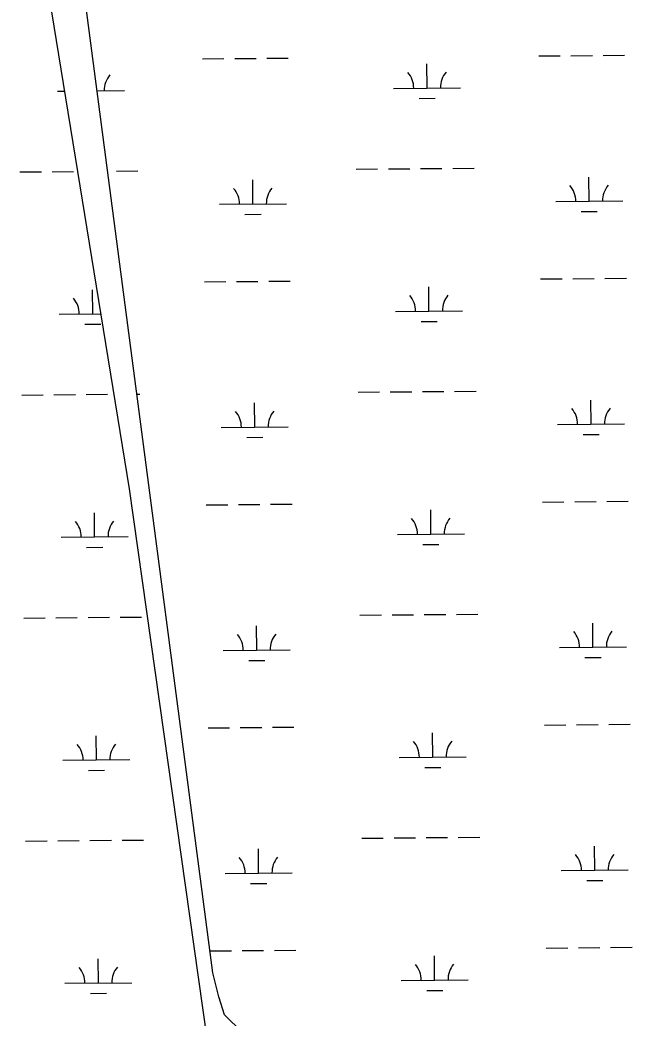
# Model space of a CAD drawing. Extents: x 3568792 to 3606828, y 529143 to 554785.
# Drawn here: x 3587643 to 3588556, y 550048 to 551537 of the extents above; entities that cross this region are included whole.
import ezdxf

# ---------------------------------------------------------------- set-up
doc = ezdxf.new("R2010")
doc.units = 0
doc.layers.add('V-TOPO-SHOR', color=7, linetype='Continuous')
doc.layers.add('V-WETL-SWMP', color=7, linetype='Continuous')

msp = doc.modelspace()

# ---------------------------------------------------------------- linework, layer by layer
at = {"layer": 'V-TOPO-SHOR'}
for p, q in [((3587663.239084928, 551710.7209937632), (3587805.7250779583, 550837.3899942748)), ((3587930.4010719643, 550115.5539947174), (3587725.577082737, 551675.0749939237)), ((3587805.7250779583, 550837.3899942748), (3587921.4960720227, 550017.5269947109)), ((3587939.307071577, 550079.9079947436), (3587930.4010719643, 550115.5539947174)), ((3587948.21207121, 550053.1729947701), (3587939.3070715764, 550079.9079947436)), ((3587974.928070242, 550026.4389948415), (3587948.21207121, 550053.1729947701))]:
    msp.add_line(p, q, dxfattribs=at)
at = {"layer": 'V-WETL-SWMP'}
for p, q in [((3587663.239084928, 551710.7209937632), (3587805.7250779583, 550837.3899942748)), ((3587930.4010719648, 550115.5539947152), (3587725.577082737, 551675.0749939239)), ((3587963.15056229, 551479.4280422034), (3587995.1494231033, 551479.6979906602)), ((3588011.14885351, 551479.832964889), (3588043.147714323, 551480.1029133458)), ((3588417.0424033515, 551483.2571598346), (3588449.041264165, 551483.5271082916)), ((3588465.040694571, 551483.6620825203), (3588497.0395553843, 551483.932030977)), ((3588513.0389857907, 551484.0670052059), (3588545.0378466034, 551484.3369536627)), ((3587915.1522710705, 551479.0231195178), (3587947.151131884, 551479.2930679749)), ((3588250.376028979, 551435.4194785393), (3588250.0723370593, 551471.4181975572)), ((3588200.377808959, 551434.9976840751), (3588300.3742489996, 551435.8412730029)), ((3587698.487676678, 551430.7636437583), (3587708.9004487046, 551430.8514878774)), ((3587757.5988927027, 551431.2623171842), (3587798.484116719, 551431.607232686)), ((3588238.5066303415, 551419.8877969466), (3588262.505775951, 551420.0902582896)), ((3587759.6233946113, 551415.8478471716), (3587760.6156436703, 551415.8562179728)), ((3588288.543611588, 551315.6661949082), (3588320.542472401, 551315.9361433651)), ((3587642.6586056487, 551310.2173865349), (3587674.657466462, 551310.4873349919)), ((3587690.6568968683, 551310.6223092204), (3587722.6557576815, 551310.8922576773)), ((3587786.6534793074, 551311.4321545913), (3587818.65234012, 551311.7021030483)), ((3588144.548737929, 551314.4514268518), (3588176.5475987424, 551314.7213753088)), ((3588192.5470291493, 551314.8563495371), (3588224.5458899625, 551315.1262979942)), ((3588240.5453203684, 551315.2612722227), (3588272.5441811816, 551315.5312206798)), ((3588492.2804273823, 551266.6411517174), (3588491.9767354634, 551302.6398707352)), ((3587990.3902951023, 551262.4071114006), (3587990.0866031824, 551298.4058304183)), ((3587940.392075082, 551261.9853169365), (3588040.3885151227, 551262.8289058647)), ((3588442.2822073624, 551266.2193572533), (3588542.278647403, 551267.0629461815)), ((3587978.5208964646, 551246.8754298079), (3588002.520042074, 551247.077891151)), ((3588480.4110287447, 551251.1094701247), (3588504.4101743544, 551251.3119314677)), ((3587917.9586796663, 551146.3599570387), (3587949.95754048, 551146.6299054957)), ((3587965.956970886, 551146.7648797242), (3587997.955831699, 551147.034828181)), ((3588013.9552621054, 551147.16980241), (3588045.954122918, 551147.4397508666)), ((3588253.1824375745, 551102.7563160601), (3588252.8787456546, 551138.755035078)), ((3588419.848811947, 551150.5939973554), (3588451.84767276, 551150.8639458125)), ((3588467.847103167, 551150.9989200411), (3588499.8459639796, 551151.2688684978)), ((3588515.8453943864, 551151.4038427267), (3588547.844255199, 551151.6737911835)), ((3587751.292305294, 551098.5222757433), (3587750.9886133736, 551134.5209947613)), ((3587701.294085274, 551098.1004812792), (3587763.104478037, 551098.6219254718)), ((3587801.2448762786, 551098.943685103), (3587801.2905253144, 551098.9440702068)), ((3588203.184217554, 551102.334521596), (3588303.180657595, 551103.1781105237)), ((3587739.4229066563, 551082.9905941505), (3587763.4220522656, 551083.1930554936)), ((3588241.313038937, 551087.2246344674), (3588265.3121845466, 551087.4270958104)), ((3587645.465014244, 550977.5542240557), (3587677.463875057, 550977.8241725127)), ((3587693.463305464, 550977.9591467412), (3587725.462166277, 550978.2290951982)), ((3587741.461596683, 550978.3640694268), (3587773.4604574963, 550978.6340178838)), ((3587816.997839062, 550979.0013074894), (3587821.458748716, 550979.0389405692)), ((3588147.3551465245, 550981.7882643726), (3588179.3540073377, 550982.0582128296)), ((3588195.353437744, 550982.193187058), (3588227.3522985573, 550982.463135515)), ((3588243.351728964, 550982.5981097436), (3588275.350589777, 550982.8680582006)), ((3588291.3500201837, 550983.003032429), (3588323.348880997, 550983.272980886)), ((3587993.196703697, 550929.7439489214), (3587992.893011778, 550965.7426679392)), ((3588495.086835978, 550933.9779892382), (3588494.783144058, 550969.976708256)), ((3587943.198483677, 550929.3221544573), (3588043.194923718, 550930.1657433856)), ((3588445.088615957, 550933.5561947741), (3588545.085055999, 550934.3997837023)), ((3587981.3273050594, 550914.2122673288), (3588005.326450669, 550914.4147286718)), ((3588483.21743734, 550918.4463076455), (3588507.2165829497, 550918.6487689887)), ((3587805.7250779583, 550837.3899942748), (3587921.4960720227, 550017.5269947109)), ((3587920.765088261, 550813.6967945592), (3587952.763949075, 550813.9667430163)), ((3587968.7633794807, 550814.1017172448), (3588000.762240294, 550814.3716657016)), ((3588016.7616707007, 550814.5066399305), (3588048.7605315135, 550814.7765883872)), ((3588422.655220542, 550817.930834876), (3588454.6540813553, 550818.200783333)), ((3588470.6535117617, 550818.3357575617), (3588502.652372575, 550818.6057060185)), ((3588518.6518029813, 550818.7406802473), (3588550.650663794, 550819.0106287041)), ((3587754.0987138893, 550765.8591132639), (3587753.795021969, 550801.8578322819)), ((3588255.9888461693, 550770.0931535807), (3588255.68515425, 550806.0918725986)), ((3587704.100493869, 550765.4373187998), (3587804.0969339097, 550766.2809077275)), ((3588205.9906261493, 550769.6713591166), (3588305.9870661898, 550770.5149480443)), ((3587742.2293152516, 550750.3274316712), (3587766.228460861, 550750.5298930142)), ((3588244.1194475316, 550754.561471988), (3588268.1185931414, 550754.763933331)), ((3587744.268005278, 550645.7009069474), (3587776.266866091, 550645.9708554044)), ((3587792.266296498, 550646.1058296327), (3587824.265157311, 550646.3757780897)), ((3588150.16155512, 550649.1251018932), (3588182.1604159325, 550649.3950503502)), ((3588198.1598463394, 550649.5300245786), (3588230.1587071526, 550649.7999730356)), ((3588246.158137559, 550649.9349472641), (3588278.156998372, 550650.2048957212)), ((3588294.1564287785, 550650.3398699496), (3588326.1552895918, 550650.6098184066)), ((3587648.2714228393, 550644.8910615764), (3587680.2702836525, 550645.1610100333)), ((3587696.269714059, 550645.2959842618), (3587728.268574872, 550645.5659327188)), ((3587996.0031122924, 550597.080786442), (3587995.699420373, 550633.0795054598)), ((3588497.8932445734, 550601.3148267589), (3588497.5895526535, 550637.3135457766)), ((3588447.8950245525, 550600.8930322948), (3588547.891464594, 550601.736621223)), ((3587946.004892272, 550596.6589919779), (3588046.0013323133, 550597.5025809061)), ((3587984.1337136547, 550581.5491048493), (3588008.1328592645, 550581.7515661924)), ((3588486.023845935, 550585.7831451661), (3588510.0229915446, 550585.9856065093)), ((3588019.568079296, 550481.8434774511), (3588051.566940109, 550482.1134259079)), ((3588425.461629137, 550485.2676723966), (3588457.46048995, 550485.5376208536)), ((3588473.459920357, 550485.6725950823), (3588505.45878117, 550485.9425435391)), ((3588521.4582115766, 550486.0775177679), (3588553.45707239, 550486.3474662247)), ((3587756.905122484, 550433.1959507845), (3587756.6014305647, 550469.1946698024)), ((3587923.571496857, 550481.0336320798), (3587955.57035767, 550481.3035805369)), ((3587971.5697880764, 550481.4385547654), (3588003.5686488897, 550481.7085032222)), ((3588258.7952547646, 550437.4299911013), (3588258.491562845, 550473.4287101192)), ((3588208.797034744, 550437.0081966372), (3588308.7934747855, 550437.8517855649)), ((3587706.906902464, 550432.7741563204), (3587806.9033425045, 550433.6177452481)), ((3587745.0357238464, 550417.6642691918), (3587769.034869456, 550417.8667305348)), ((3588246.925856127, 550421.8983095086), (3588270.9250017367, 550422.1007708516)), ((3587651.0778314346, 550312.227899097), (3587683.0766922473, 550312.4978475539)), ((3587699.076122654, 550312.6328217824), (3587731.0749834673, 550312.9027702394)), ((3587747.0744138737, 550313.037744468), (3587779.073274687, 550313.307692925)), ((3587795.0727050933, 550313.4426671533), (3587827.0715659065, 550313.7126156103)), ((3588152.9679637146, 550316.4619394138), (3588184.966824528, 550316.7318878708)), ((3588200.966254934, 550316.8668620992), (3588232.9651157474, 550317.1368105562)), ((3588248.9645461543, 550317.2717847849), (3588280.9634069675, 550317.5417332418)), ((3588296.962837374, 550317.6767074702), (3588328.961698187, 550317.9466559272)), ((3588500.6996531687, 550268.6516642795), (3588500.3959612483, 550304.6503832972)), ((3587998.809520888, 550264.4176239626), (3587998.5058289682, 550300.4163429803)), ((3587948.8113008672, 550263.9958294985), (3588048.8077409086, 550264.8394184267)), ((3588450.701433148, 550268.2298698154), (3588550.697873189, 550269.0734587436)), ((3587986.9401222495, 550248.8859423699), (3588010.9392678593, 550249.088403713)), ((3588488.8302545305, 550253.1199826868), (3588512.82940014, 550253.3224440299)), ((3587926.3779054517, 550148.3704696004), (3587958.376766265, 550148.6404180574)), ((3587974.3761966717, 550148.7753922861), (3588006.3750574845, 550149.0453407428)), ((3588022.3744878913, 550149.1803149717), (3588054.373348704, 550149.4502634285)), ((3588261.60166336, 550104.7668286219), (3588261.2979714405, 550140.7655476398)), ((3588428.268037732, 550152.6045099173), (3588460.2668985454, 550152.8744583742)), ((3588476.266328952, 550153.0094326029), (3588508.265189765, 550153.2793810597)), ((3588524.2646201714, 550153.4143552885), (3588556.2634809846, 550153.6843037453)), ((3587759.7115310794, 550100.5327883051), (3587759.4078391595, 550136.531507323)), ((3587939.3070715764, 550079.9079947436), (3587930.401071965, 550115.5539947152)), ((3587709.713311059, 550100.110993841), (3587809.7097511, 550100.9545827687)), ((3588211.6034433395, 550104.3450341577), (3588311.5998833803, 550105.1886230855)), ((3587747.8421324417, 550085.0011067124), (3587771.8412780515, 550085.2035680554)), ((3587948.21207121, 550053.1729947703), (3587939.3070715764, 550079.9079947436)), ((3588249.7322647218, 550089.2351470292), (3588273.731410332, 550089.4376083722)), ((3587974.928070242, 550026.4389948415), (3587948.21207121, 550053.1729947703))]:
    msp.add_line(p, q, dxfattribs=at)
for centre, radius, start, end in [((3587803.722860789, 551432.126247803), 35.246287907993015, 139.71152354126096, 181.25518187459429), ((3588195.1310541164, 551435.428241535), 35.24628790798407, 359.71152651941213, 41.25518485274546), ((3588305.61299307, 551436.3602881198), 35.246287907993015, 139.71152354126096, 181.25518187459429), ((3588045.6272591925, 551263.3479209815), 35.246287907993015, 139.71152354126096, 181.25518187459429), ((3588437.0354525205, 551266.6499147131), 35.24628790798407, 359.71152651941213, 41.25518485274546), ((3588547.5173914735, 551267.5819612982), 35.246287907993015, 139.71152354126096, 181.25518187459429), ((3587935.14532024, 551262.4158743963), 35.24628790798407, 359.71152651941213, 41.25518485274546), ((3588197.9374627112, 551102.7650790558), 35.24628790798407, 359.71152651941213, 41.25518485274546), ((3588308.4194016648, 551103.6971256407), 35.246287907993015, 139.71152354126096, 181.25518187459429), ((3587696.047330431, 551098.531038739), 35.24628790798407, 359.71152651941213, 41.25518485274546), ((3587937.9517288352, 550929.7527119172), 35.24628790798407, 359.71152651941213, 41.25518485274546), ((3588048.4336677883, 550930.6847585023), 35.246287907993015, 139.71152354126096, 181.25518187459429), ((3588439.8418611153, 550933.986752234), 35.24628790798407, 359.71152651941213, 41.25518485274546), ((3588550.323800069, 550934.9187988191), 35.246287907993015, 139.71152354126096, 181.25518187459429), ((3587698.853739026, 550765.8678762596), 35.24628790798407, 359.71152651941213, 41.25518485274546), ((3587809.3356779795, 550766.7999228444), 35.246287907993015, 139.71152354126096, 181.25518187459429), ((3588200.7438713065, 550770.1019165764), 35.24628790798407, 359.71152651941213, 41.25518485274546), ((3588311.22581026, 550771.0339631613), 35.246287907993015, 139.71152354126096, 181.25518187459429), ((3587940.75813743, 550597.0895494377), 35.24628790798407, 359.71152651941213, 41.25518485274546), ((3588051.240076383, 550598.0215960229), 35.246287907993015, 139.71152354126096, 181.25518187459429), ((3588442.6482697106, 550601.3235897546), 35.24628790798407, 359.71152651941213, 41.25518485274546), ((3588553.130208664, 550602.2556363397), 35.246287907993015, 139.71152354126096, 181.25518187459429), ((3587701.6601476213, 550433.2047137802), 35.24628790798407, 359.71152651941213, 41.25518485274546), ((3587812.142086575, 550434.136760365), 35.246287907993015, 139.71152354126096, 181.25518187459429), ((3588203.550279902, 550437.438754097), 35.24628790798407, 359.71152651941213, 41.25518485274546), ((3588314.032218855, 550438.3708006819), 35.246287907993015, 139.71152354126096, 181.25518187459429), ((3588445.4546783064, 550268.6604272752), 35.24628790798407, 359.71152651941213, 41.25518485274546), ((3588555.936617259, 550269.5924738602), 35.246287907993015, 139.71152354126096, 181.25518187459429), ((3587943.5645460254, 550264.4263869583), 35.24628790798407, 359.71152651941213, 41.25518485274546), ((3588054.046484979, 550265.3584335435), 35.246287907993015, 139.71152354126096, 181.25518187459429), ((3588206.356688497, 550104.7755916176), 35.24628790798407, 359.71152651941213, 41.25518485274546), ((3588316.83862745, 550105.7076382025), 35.246287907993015, 139.71152354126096, 181.25518187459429), ((3587704.466556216, 550100.5415513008), 35.24628790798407, 359.71152651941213, 41.25518485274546), ((3587814.9484951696, 550101.4735978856), 35.246287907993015, 139.71152354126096, 181.25518187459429)]:
    msp.add_arc(centre, radius, start, end, dxfattribs=at)

doc.saveas('drawing.dxf')
